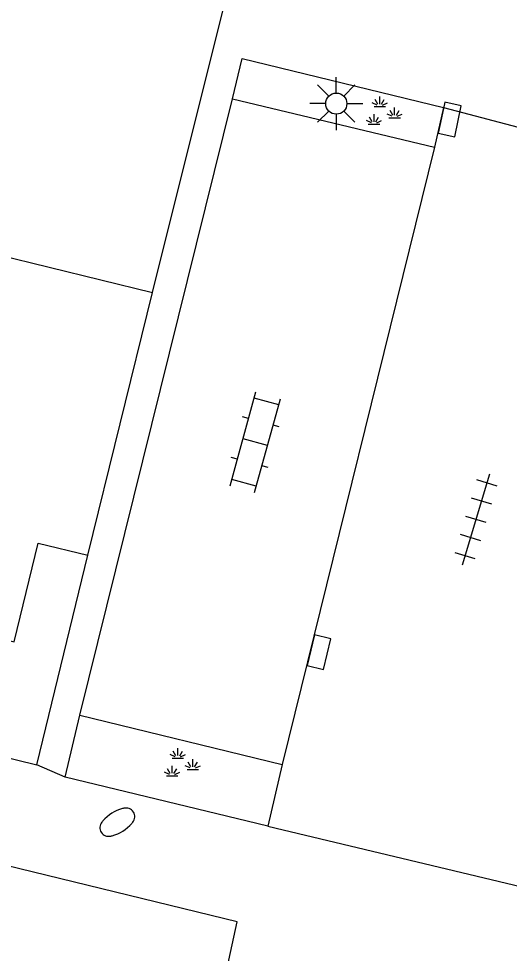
# Model space of a CAD drawing. Extents: x 125000 to 129004, y 397500 to 399008.
# Drawn here: x 126706.31 to 126717.91, y 398441.5 to 398463.62 of the extents above; entities that cross this region are included whole.
import ezdxf

# ---------------------------------------------------------------- set-up
doc = ezdxf.new("R2010")
doc.units = 0
for name, color, linetype in [('gg-afsc-hekwerk', 7, 'Continuous'), ('gg-bbg-hoofdgebouw', 7, 'Continuous'), ('gg-knt-verharding', 7, 'Continuous'), ('gt-grn-weggrens', 7, 'Continuous'), ('gt-symb-brandkraan', 7, 'Continuous'), ('gt-symb-groenvak', 7, 'Continuous'), ('gt-symb-klinker verharding', 7, 'Continuous'), ('gt-symb-kolk', 7, 'Continuous'), ('gt-symb-lichtmast', 7, 'Continuous'), ('gt-symb-tegel verharding', 7, 'Continuous')]:
    doc.layers.add(name, color=color, linetype=linetype)

# ---------------------------------------------------------------- blocks, each defined once
blk = doc.blocks.new('gt0-BR')
at = {"layer": 'gt-symb-brandkraan'}
for centre, radius, start, end in [((0, -0.691), 0.938, 73.108, 106.892), ((-0.244, 0), 0.206, 107.5669, 252.4331), ((0.599, -2.664), 3, 106.892, 107.5669), ((-0.599, -2.664), 3, 72.4331, 73.108), ((0.244, 0), 0.206, 287.567, 72.4331), ((0.599, 2.664), 3, 252.4331, 253.108), ((0, 0.691), 0.938, 253.108, 286.8921), ((-0.599, 2.664), 3, 286.8921, 287.567)]:
    blk.add_arc(centre, radius, start, end, dxfattribs=at)
blk = doc.blocks.new('gt0-GRVAK')
at = {"layer": 'gt-symb-groenvak'}
for p, q in [((-0.11, 0.189), (-0.228, 0.24)), ((-0.091, 0.211), (-0.156, 0.322)), ((-0.047, 0.214), (-0.047, 0.393)), ((-0.004, 0.211), (0.061, 0.322)), ((0.015, 0.189), (0.133, 0.24)), ((-0.182, 0.153), (0.088, 0.153)), ((0.262, -0.052), (0.197, 0.059)), ((0.305, -0.049), (0.305, 0.13)), ((0.349, -0.052), (0.414, 0.059)), ((-0.245, -0.228), (-0.363, -0.177)), ((-0.226, -0.206), (-0.291, -0.095)), ((-0.183, -0.203), (-0.183, -0.024)), ((-0.139, -0.206), (-0.074, -0.095)), ((-0.12, -0.228), (-0.002, -0.177)), ((0.243, -0.074), (0.125, -0.023)), ((0.17, -0.11), (0.441, -0.11)), ((0.368, -0.074), (0.486, -0.023)), ((-0.318, -0.264), (-0.047, -0.264))]:
    blk.add_line(p, q, dxfattribs=at)
blk = doc.blocks.new('gt0-KL1')
at = {"layer": 'gt-symb-klinker verharding'}
for p, q in [((-0.5, 0.3), (-0.5, 0.45)), ((0.5, 0.3), (0.5, 0.45)), ((-1.15, 0.3), (1.15, 0.3)), ((-1, -0.3), (-1, 0.3)), ((0, -0.3), (0, 0.3)), ((1, -0.3), (1, 0.3)), ((-1.15, -0.3), (1.15, -0.3)), ((-0.5, -0.45), (-0.5, -0.3)), ((0.5, -0.45), (0.5, -0.3))]:
    blk.add_line(p, q, dxfattribs=at)
blk = doc.blocks.new('gt0-KOLK')
at = {"layer": 'gt-symb-kolk'}
blk.add_lwpolyline([(0, 0), (0.375, 0), (0.375, 0.4), (-0.375, 0.4), (-0.375, 0), (0, 0)], dxfattribs=at)
blk = doc.blocks.new('gt0-LMAST')
at = {"layer": 'gt-symb-lichtmast'}
for p, q in [((-0.005, 0.246), (-0.005, 0.621)), ((-0.182, 0.173), (-0.447, 0.438)), ((0.172, 0.173), (0.437, 0.438)), ((-0.255, -0.004), (-0.63, -0.004)), ((-0.182, -0.181), (-0.447, -0.446)), ((0.437, -0.446), (0.172, -0.181)), ((0.245, -0.004), (0.62, -0.004)), ((-0.005, -0.254), (-0.005, -0.629))]:
    blk.add_line(p, q, dxfattribs=at)
blk.add_circle((-0.005, -0.004), 0.25, dxfattribs=at)
blk = doc.blocks.new('gt0-TEG1')
at = {"layer": 'gt-symb-tegel verharding'}
for p, q in [((-0.9, -0.25), (-0.9, 0.25)), ((-0.45, -0.25), (-0.45, 0.25)), ((0, -0.25), (0, 0.25)), ((0.45, -0.25), (0.45, 0.25)), ((0.9, -0.25), (0.9, 0.25)), ((-1.125, 0), (1.125, 0))]:
    blk.add_line(p, q, dxfattribs=at)

msp = doc.modelspace()

# ---------------------------------------------------------------- linework, layer by layer
at = {"layer": 'gg-afsc-hekwerk'}
msp.add_line((126709.472, 398457.147), (126713.102, 398471.712), dxfattribs=at)
at = {"layer": 'gg-bbg-hoofdgebouw'}
for p in [(126702.968, 398458.736), (126707.941, 398450.923)]:
    msp.add_line(p, (126709.472, 398457.147), dxfattribs=at)
msp.add_lwpolyline([(126700.778, 398449.767), (126703.714, 398449.051), (126703.806, 398449.463), (126706.198, 398448.877), (126706.766, 398451.212), (126707.941, 398450.923)], dxfattribs=at)
at = {"layer": 'gg-knt-verharding'}
for p, q in [((126624.185, 398466.129), (126706.733, 398445.964)), ((126707.75, 398447.136), (126711.365, 398461.731)), ((126711.365, 398461.731), (126716.136, 398460.58)), ((126716.354, 398461.523), (126716.136, 398460.58)), ((126716.136, 398460.58), (126712.54, 398445.968)), ((126706.733, 398445.964), (126707.941, 398450.923)), ((126707.402, 398445.671), (126707.75, 398447.136)), ((126707.75, 398447.136), (126712.54, 398445.968)), ((126712.54, 398445.968), (126712.197, 398444.512)), ((126712.197, 398444.512), (126707.402, 398445.671))]:
    msp.add_line(p, q, dxfattribs=at)
for points in [[(126711.365, 398461.731), (126711.589, 398462.679), (126716.354, 398461.523)], [(126711.053, 398440.318), (126711.474, 398442.243), (126683.083, 398449.171)]]:
    msp.add_lwpolyline(points, dxfattribs=at)
at = {"layer": 'gt-grn-weggrens'}
for p, q in [((126716.354, 398461.523), (126722.461, 398459.905)), ((126707.402, 398445.671), (126706.733, 398445.964)), ((126712.197, 398444.512), (126718.373, 398443.038))]:
    msp.add_line(p, q, dxfattribs=at)

# ---------------------------------------------------------------- block references
at = {"layer": 'gt-symb-brandkraan', "rotation": -147.9156384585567}
msp.add_blockref('gt0-BR', (126708.638, 398444.606), dxfattribs=at)
at = {"layer": 'gt-symb-groenvak'}
for p in [(126714.892, 398461.39), (126710.117, 398445.966)]:
    msp.add_blockref('gt0-GRVAK', p, dxfattribs=at)
at = {"layer": 'gt-symb-klinker verharding', "rotation": 74.62927456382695}
msp.add_blockref('gt0-KL1', (126711.901, 398453.6), dxfattribs=at)
at = {"layer": 'gt-symb-kolk'}
for p, rotation in [((126716.303, 398461.281), -101.88275885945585), ((126713.214, 398448.678), -103.7721454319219)]:
    msp.add_blockref('gt0-KOLK', p, dxfattribs=dict(at, rotation=rotation))
at = {"layer": 'gt-symb-lichtmast'}
msp.add_blockref('gt0-LMAST', (126713.822, 398461.618), dxfattribs=at)
at = {"layer": 'gt-symb-tegel verharding', "rotation": 73.26783977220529}
msp.add_blockref('gt0-TEG1', (126717.124, 398451.772), dxfattribs=at)

doc.saveas('drawing.dxf')
